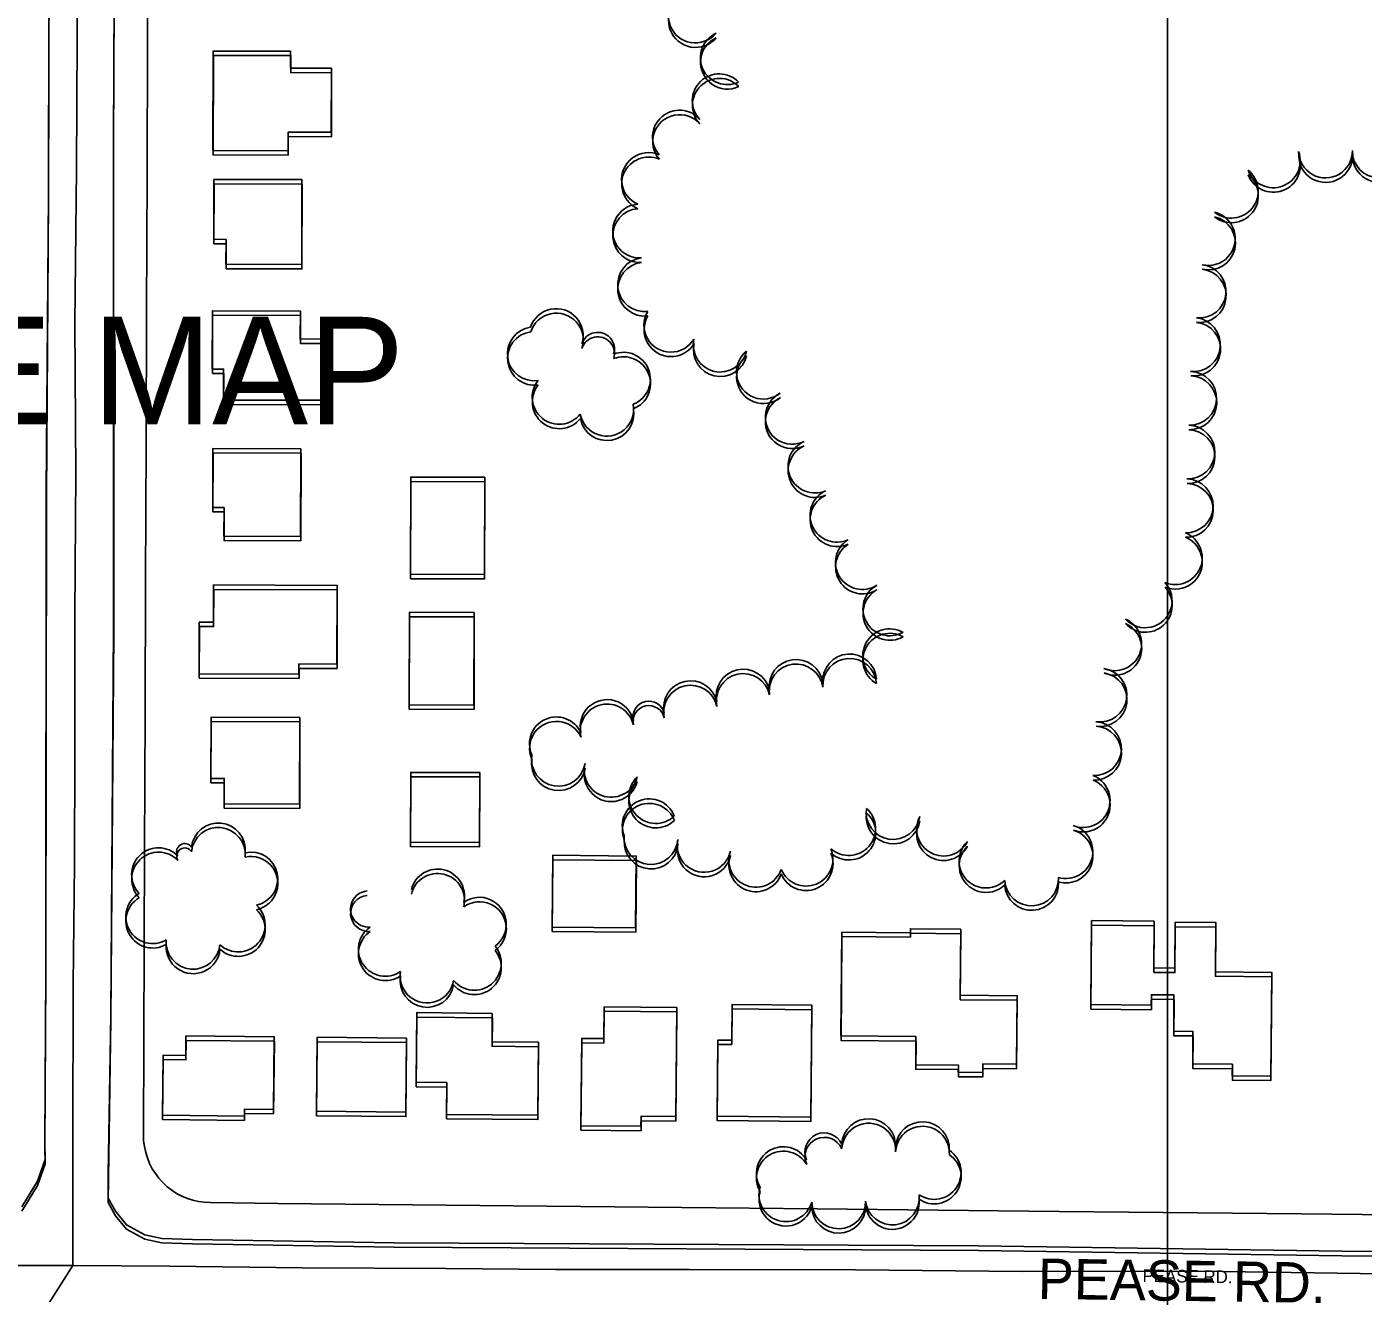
# Model space of a CAD drawing. Extents: x -25029 to 2274964, y -81170 to 687028.
# Drawn here: x 11528.1 to 12024.4, y -66291.1 to -65820.6 of the extents above; entities that cross this region are included whole.
import ezdxf

# ---------------------------------------------------------------- set-up
doc = ezdxf.new("R2010")
doc.units = 0
for name, color, linetype in [('81911BEA - RW_X_Fee_RW', 7, 'Continuous'), ('BLDG', 7, 'Continuous'), ('GE_X_CL_2000', 7, 'Continuous'), ('ROAD', 7, 'Continuous'), ('ROAD-NAME', 7, 'Continuous'), ('TI_BORDER', 7, 'Continuous'), ('TI_ORTHO_CBM', 7, 'Continuous'), ('TREES', 7, 'Continuous')]:
    doc.layers.add(name, color=color, linetype=linetype)

msp = doc.modelspace()

# ---------------------------------------------------------------- linework, layer by layer
at = {"layer": '81911BEA - RW_X_Fee_RW'}
for points in [[(11571.44, -66232.28), (11571.85, -66125.88), (11572.04, -66075.88), (11572.23, -66025.88), (11572.42, -65975.88), (11572.61, -65925.88), (11572.8, -65875.88), (11572.99, -65825.88), (11573.18, -65775.88), (11573.37, -65725.88), (11573.56, -65675.88), (11573.75, -65625.88), (11573.94, -65575.88), (11574.13, -65525.88), (11574.32, -65475.88), (11574.69, -65377.88)], [(11571.44, -66232.28), (11571.52, -66234.48), (11571.8, -66236.58), (11572.28, -66238.79), (11572.97, -66240.79), (11573.75, -66242.8), (11574.73, -66244.81), (11575.92, -66246.62), (11577.2, -66248.33), (11578.69, -66249.94), (11580.28, -66251.46), (11581.96, -66252.77), (11583.75, -66253.99), (11585.75, -66255), (11587.74, -66255.82), (11589.73, -66256.44), (11591.93, -66256.96), (11594.03, -66257.27), (11596.23, -66257.39)], [(11821.61, -66259.73), (11771.32, -66259.21), (11721.32, -66258.69), (11671.32, -66258.17), (11621.32, -66257.65), (11596.23, -66257.39)], [(11821.61, -66259.73), (11911.51, -66260.66), (12001.5, -66261.59), (12091.5, -66262.52), (12181.5, -66263.45), (12271.49, -66264.38)]]:
    msp.add_lwpolyline(points, dxfattribs=at)
at = {"layer": 'BLDG'}
for points in [[(11626.09, -65829.71), (11626.07, -65836), (11641.23, -65836.04), (11641.17, -65859.83), (11625.17, -65859.78), (11625.15, -65866.66), (11597.23, -65866.58), (11597.33, -65829.63)], [(11626.16, -65831.35), (11626.14, -65837.64), (11641.3, -65837.68), (11641.23, -65861.47), (11625.23, -65861.42), (11625.21, -65868.3), (11597.29, -65868.21), (11597.4, -65831.26)], [(11597.52, -65899.58), (11602.1, -65899.6), (11602.07, -65908.85), (11630.21, -65908.92), (11630.31, -65877.41), (11597.59, -65877.32)], [(11597.58, -65901.21), (11602.16, -65901.23), (11602.13, -65910.48), (11630.27, -65910.56), (11630.37, -65879.05), (11597.65, -65878.95)], [(11597, -65947.77), (11601.21, -65947.78), (11601.17, -65959.27), (11641.2, -65959.38), (11641.26, -65936.62), (11629.67, -65936.58), (11629.71, -65926.22), (11597.06, -65926.13)], [(11597.05, -65949.4), (11601.26, -65949.41), (11601.22, -65960.9), (11641.25, -65961.02), (11641.32, -65938.26), (11629.73, -65938.22), (11629.77, -65927.86), (11597.12, -65927.76)], [(11629.9, -65977.35), (11629.8, -66009.91), (11601.34, -66009.83), (11601.37, -65999.23), (11597.16, -65999.22), (11597.22, -65977.26)], [(11629.95, -65978.99), (11629.85, -66011.55), (11601.39, -66011.46), (11601.42, -66000.86), (11597.21, -66000.85), (11597.27, -65978.89)], [(11698.19, -65987.98), (11698.09, -66024.09), (11670.62, -66024), (11670.72, -65987.9)], [(11698.24, -65989.62), (11698.13, -66025.73), (11670.66, -66025.64), (11670.77, -65989.54)], [(11592.19, -66041.76), (11597.44, -66041.78), (11597.49, -66027.97), (11643.39, -66028.1), (11643.3, -66057.35), (11629.2, -66057.3), (11629.18, -66061.06), (11592.13, -66060.95)], [(11592.23, -66043.39), (11597.48, -66043.41), (11597.53, -66029.6), (11643.43, -66029.74), (11643.34, -66058.99), (11629.24, -66058.94), (11629.22, -66062.7), (11592.17, -66062.58)], [(11694.25, -66038.18), (11694.15, -66072.57), (11670.11, -66072.5), (11670.22, -66038.1)], [(11694.29, -66039.82), (11694.19, -66074.21), (11670.15, -66074.14), (11670.26, -66039.74)], [(11629.52, -66077.17), (11629.43, -66109.35), (11601.41, -66109.28), (11601.43, -66099.84), (11596.47, -66099.82), (11596.54, -66077.08)], [(11629.56, -66078.81), (11629.46, -66110.99), (11601.44, -66110.91), (11601.47, -66101.47), (11596.51, -66101.45), (11596.58, -66078.71)], [(11696.3, -66097.65), (11696.23, -66123.56), (11670.61, -66123.48), (11670.68, -66097.57)], [(11696.34, -66099.29), (11696.26, -66125.2), (11670.64, -66125.12), (11670.72, -66099.21)], [(11723.18, -66155.04), (11754.19, -66155.33), (11754.44, -66128.64), (11723.43, -66128.35)], [(11723.21, -66156.69), (11754.22, -66156.98), (11754.47, -66130.29), (11723.46, -66130)], [(11946.75, -66152.85), (11946.59, -66170.2), (11954.39, -66170.27), (11954.54, -66153.22), (11969.65, -66153.36), (11969.48, -66171.65), (11990.38, -66171.85), (11990.03, -66210.38), (11975.75, -66210.25), (11975.79, -66206.01), (11961.05, -66205.88), (11961.16, -66193.77), (11953.99, -66193.7), (11954.1, -66180.23), (11945.72, -66180.16), (11945.68, -66184.05), (11923.2, -66183.84), (11923.49, -66152.63)], [(11856.21, -66157.14), (11856.22, -66155.66), (11874.92, -66155.82), (11874.69, -66180.34), (11895.89, -66180.53), (11895.66, -66205.99), (11883.1, -66205.88), (11883.07, -66209.03), (11874.01, -66208.95), (11874.04, -66206.31), (11858.2, -66206.17), (11858.3, -66195.73), (11830.45, -66195.47), (11830.79, -66156.91)], [(11856.24, -66158.8), (11856.25, -66157.32), (11874.95, -66157.49), (11874.72, -66182.01), (11895.92, -66182.2), (11895.68, -66207.66), (11883.12, -66207.55), (11883.09, -66210.7), (11874.03, -66210.62), (11874.06, -66207.98), (11858.22, -66207.83), (11858.32, -66197.39), (11830.47, -66197.13), (11830.82, -66158.57)], [(11946.78, -66154.52), (11946.62, -66171.87), (11954.42, -66171.95), (11954.57, -66154.9), (11969.68, -66155.04), (11969.51, -66173.33), (11990.41, -66173.53), (11990.05, -66212.06), (11975.77, -66211.93), (11975.81, -66207.69), (11961.07, -66207.56), (11961.18, -66195.45), (11954.01, -66195.38), (11954.13, -66181.91), (11945.75, -66181.83), (11945.71, -66185.72), (11923.23, -66185.51), (11923.52, -66154.3)], [(11789.89, -66197.05), (11790, -66183.79), (11819.65, -66184.07), (11819.28, -66225.58), (11784.48, -66225.26), (11784.74, -66197.01)], [(11700.99, -66187.08), (11700.89, -66197.68), (11718.16, -66197.83), (11717.91, -66224.91), (11683.97, -66224.6), (11684.08, -66212.8), (11672.7, -66212.7), (11672.94, -66186.82)], [(11701.01, -66188.72), (11700.91, -66199.32), (11718.18, -66199.48), (11717.93, -66226.56), (11683.99, -66226.24), (11684.1, -66214.44), (11672.72, -66214.34), (11672.96, -66188.46)], [(11742.43, -66196.46), (11742.54, -66184.66), (11769.48, -66184.92), (11769.1, -66225.42), (11756.22, -66225.3), (11756.19, -66229.02), (11733.88, -66228.81), (11734.18, -66196.39)], [(11742.45, -66198.11), (11742.56, -66186.31), (11769.5, -66186.57), (11769.12, -66227.07), (11756.24, -66226.95), (11756.21, -66230.67), (11733.9, -66230.46), (11734.2, -66198.04)], [(11789.91, -66198.71), (11790.03, -66185.45), (11819.68, -66185.73), (11819.3, -66227.24), (11784.5, -66226.92), (11784.76, -66198.67)], [(11619.77, -66222.77), (11608.93, -66222.67), (11608.91, -66225.22), (11578.53, -66224.93), (11578.75, -66202.65), (11587.17, -66202.73), (11587.24, -66195.49), (11620.03, -66195.8)], [(11619.79, -66224.4), (11608.95, -66224.3), (11608.93, -66226.85), (11578.55, -66226.56), (11578.77, -66204.28), (11587.19, -66204.36), (11587.26, -66197.12), (11620.05, -66197.43)], [(11669.15, -66196.28), (11668.89, -66223.79), (11635.7, -66223.47), (11635.96, -66195.96)], [(11669.17, -66197.92), (11668.91, -66225.43), (11635.72, -66225.11), (11635.98, -66197.6)]]:
    msp.add_lwpolyline(points, close=True, dxfattribs=at)
at = {"layer": 'GE_X_CL_2000'}
for points in [[(11548.28, -65305.8), (11548.64, -65324.8), (11548.45, -65367.08), (11548.74, -65408.49), (11548.15, -65470.84), (11547.83, -65575.6), (11547.58, -65667.02), (11547.3, -65726.69), (11546.58, -65873.5), (11545.92, -65930.8), (11546.33, -65986.34), (11545.93, -66039.27), (11545.92, -66090.09), (11545.87, -66131.7), (11545.39, -66176.22), (11545.26, -66234.66), (11545.18, -66280.76)], [(11369.46, -66280.19), (11414.13, -66280.35), (11472.67, -66280.83), (11520.74, -66280.69), (11545.18, -66280.76)], [(11545.18, -66280.76), (11520.38, -66320.01)], [(11545.18, -66280.76), (11581.25, -66280.93), (11630.36, -66281.66), (11683.75, -66281.86), (11724.57, -66282.22), (11774.02, -66282.18), (11835.84, -66282.3), (11897.74, -66282.98), (11963.6, -66282.87), (12048.7, -66284.06), (12125, -66284.8), (12205.92, -66285.95), (12265.79, -66286), (12339.93, -66286.73), (12428.48, -66287.74), (12533.84, -66288.49), (12625.05, -66289.34), (12720.49, -66290.03)]]:
    msp.add_lwpolyline(points, dxfattribs=at)
at = {"layer": 'ROAD'}
for points in [[(11527.02, -65322.77), (11532.1, -65327.57), (11535.17, -65334.11), (11536.84, -65341.7), (11537.5, -65350.6), (11538.16, -65359.62), (11538.03, -65385.28), (11537.82, -65436.16), (11537.31, -65511.51), (11536.38, -65652.32), (11536.5, -65751.21), (11536.21, -65884.58), (11535.4, -65994.92), (11535.21, -66173.23), (11534.88, -66236.75), (11534.94, -66242.94), (11532.11, -66250.99), (11526.25, -66260.57)], [(11531.97, -65325.95), (11535.04, -65332.49), (11536.71, -65340.08), (11537.37, -65348.98), (11538.03, -65358), (11537.91, -65383.66), (11537.7, -65434.54), (11537.2, -65509.89), (11536.29, -65650.7), (11536.42, -65749.59), (11536.15, -65882.96), (11535.35, -65993.3), (11535.18, -66171.61), (11534.86, -66235.13), (11534.92, -66241.32), (11532.09, -66249.37), (11526.23, -66258.95)], [(11664.52, -66272.33), (11589.64, -66271.04), (11578.32, -66270.73), (11571.95, -66269.35), (11565.15, -66265.66), (11561.01, -66260.61), (11558.37, -66255.7), (11558.4, -66246.81), (11559.31, -66187.8), (11560.38, -66044.05), (11560.32, -65862.79), (11561.4, -65624.85)], [(11664.53, -66273.97), (11589.65, -66272.67), (11578.33, -66272.36), (11571.96, -66270.98), (11565.17, -66267.29), (11561.03, -66262.24), (11558.39, -66257.33), (11558.42, -66248.44), (11559.33, -66189.43), (11560.42, -66045.68), (11560.38, -65864.42), (11561.49, -65626.48)], [(12700.31, -66282.78), (12628.27, -66281.68), (12532.88, -66281.82), (12374.8, -66279.82), (12239.02, -66278.44), (12139.16, -66276.53), (12016.44, -66275.42), (11881.54, -66273.44), (11664.52, -66272.33)], [(12700.32, -66284.55), (12628.28, -66283.44), (12532.89, -66283.57), (12374.81, -66281.55), (12239.03, -66280.15), (12139.17, -66278.23), (12016.45, -66277.1), (11881.55, -66275.11), (11664.53, -66273.97)]]:
    msp.add_lwpolyline(points, dxfattribs=at)
at = {"layer": 'TI_BORDER'}
msp.add_lwpolyline([(4951.64, -64448.36), (11951.64, -64448.36), (11951.64, -69048.36), (4951.64, -69048.36)], close=True, dxfattribs=at)
at = {"layer": 'TREES'}
for centre, radius, start, end in [((11776.37, -65816.65), 10, 140.2409, 320.2409), ((11776.43, -65818.31), 10, 140.2339, 320.2339), ((11788.25, -65832.13), 10, 114.8084, 294.8084), ((11788.31, -65833.79), 10, 114.8014, 294.8014), ((11785.24, -65848.14), 10, 43.8893, 223.8893), ((11785.3, -65849.8), 10, 43.8823, 223.8823), ((11770.49, -65861.63), 10, 41.0294, 221.0294), ((11770.55, -65863.29), 10, 41.0224, 221.0224), ((11758.98, -65877.38), 10, 66.6174, 246.6174), ((11759.04, -65879.03), 10, 66.6104, 246.6104), ((11990.97, -65870.42), 10, 200.3334, 20.3334), ((11991.03, -65872.1), 10, 200.3264, 20.3264), ((12010.35, -65866.77), 10, 181.0076, 1.0076), ((12010.41, -65868.45), 10, 181.0006, 1.0006), ((12030.34, -65866.79), 10, 178.8409, 358.8409), ((12030.4, -65868.48), 10, 178.8339, 358.8339), ((11975.37, -65881.71), 10, 231.4713, 51.4713), ((11975.42, -65883.4), 10, 231.4643, 51.4643), ((11755.67, -65896.53), 10, 93.8186, 273.8186), ((11755.73, -65898.19), 10, 93.8116, 273.8116), ((11966.85, -65899.27), 10, 256.8015, 76.8015), ((11966.91, -65900.96), 10, 256.7945, 76.7945), ((11757.52, -65916.44), 10, 96.7707, 276.7707), ((11757.57, -65918.1), 10, 96.7637, 276.7637), ((11963.5, -65918.87), 9.92, 263.7806, 83.7806), ((11963.55, -65920.55), 9.92, 263.7736, 83.7736), ((11724.71, -65935.33), 10, 342.0571, 162.0571), ((11724.76, -65936.99), 10, 342.0501, 162.0501), ((11767.29, -65931.5), 10, 149.1788, 329.1788), ((11767.34, -65933.15), 10, 149.1718, 329.1718), ((11961.34, -65938.67), 10, 263.7806, 83.7806), ((11961.39, -65940.36), 10, 263.7736, 83.7736), ((11716.59, -65942.16), 10, 98.0014, 278.0014), ((11716.64, -65943.81), 10, 97.9944, 277.9944), ((11740.12, -65940.33), 6.2, 342.0571, 162.0571), ((11740.17, -65941.98), 6.2, 342.0501, 162.0501), ((11785.61, -65938.88), 10, 166.9334, 346.9334), ((11785.67, -65940.54), 10, 166.9264, 346.9264), ((11749.66, -65951.55), 10, 291.339, 111.339), ((11749.71, -65953.21), 10, 291.332, 111.332), ((11801.63, -65948.92), 10, 128.8876, 308.8876), ((11801.68, -65950.59), 10, 128.8806, 308.8806), ((11959.92, -65958.61), 10, 268.072, 88.072), ((11959.97, -65960.29), 10, 268.065, 88.065), ((11725.81, -65958.28), 10, 141.52, 321.52), ((11725.86, -65959.93), 10, 141.513, 321.513), ((11812.35, -65965.67), 10, 116.3722, 296.3722), ((11812.4, -65967.33), 10, 116.3652, 296.3652), ((11743.47, -65962.68), 10, 190.4812, 10.4812), ((11743.52, -65964.34), 10, 190.4742, 10.4742), ((11959.25, -65978.6), 10, 268.0726, 88.0726), ((11959.29, -65980.28), 10, 268.0656, 88.0656), ((11820.8, -65983.79), 10, 113.5948, 293.5948), ((11820.84, -65985.46), 10, 113.5878, 293.5878), ((11958.64, -65998.59), 10, 268.4591, 88.4591), ((11958.68, -66000.27), 10, 268.4521, 88.4521), ((11828.96, -66002.05), 10, 114.556, 294.556), ((11829, -66003.72), 10, 114.549, 294.549), ((11954.56, -66017.83), 10, 247.5931, 67.5931), ((11954.6, -66019.51), 10, 247.5861, 67.5861), ((11838.41, -66019.62), 10, 122.0193, 302.0193), ((11838.46, -66021.29), 10, 122.0123, 302.0123), ((11848.6, -66036.83), 10, 119.2383, 299.2383), ((11848.64, -66038.5), 10, 119.2313, 299.2313), ((11943.4, -66033.86), 10, 222.691, 42.691), ((11943.44, -66035.53), 10, 222.684, 42.684), ((11848.56, -66054.26), 10, 60.4641, 240.4641), ((11932.07, -66049.81), 10, 246.5498, 66.5498), ((11932.1, -66051.49), 10, 246.5428, 66.5428), ((11848.59, -66055.92), 10, 60.4571, 240.4571), ((11833.65, -66063.61), 10, 3.7202, 183.7202), ((11794.11, -66069.24), 10, 12.4554, 192.4554), ((11813.77, -66065.67), 10, 8.1319, 188.1319), ((11813.8, -66067.33), 10, 8.1249, 188.1249), ((11833.68, -66065.27), 10, 3.7132, 183.7132), ((11926.61, -66068.87), 10, 261.5146, 81.5146), ((11774.58, -66073.55), 10, 12.4554, 192.4554), ((11794.14, -66070.9), 10, 12.4484, 192.4484), ((11926.65, -66070.55), 10, 261.5076, 81.5076), ((11774.61, -66075.21), 10, 12.4484, 192.4484), ((11743.62, -66080.55), 10, 13.3453, 193.3453), ((11743.65, -66082.2), 10, 13.3383, 193.3383), ((11759.08, -66076.98), 5.87, 12.4554, 192.4554), ((11759.11, -66078.63), 5.87, 12.4484, 192.4484), ((11724.78, -66086.99), 10, 24.3917, 204.3917), ((11724.82, -66088.64), 10, 24.3847, 204.3847), ((11924.57, -66088.75), 10, 266.7472, 86.7472), ((11924.6, -66090.43), 10, 266.7402, 86.7402), ((11725.55, -66092.71), 10, 170.8197, 350.8197), ((11725.58, -66094.37), 10, 170.8127, 350.8127), ((11745.11, -66096.79), 10, 165.6036, 345.6036), ((11745.14, -66098.45), 10, 165.5966, 345.5966), ((11761.68, -66106.53), 10, 133.5294, 313.5294), ((11920.36, -66108.04), 10, 248.6242, 68.6242), ((11761.71, -66108.19), 10, 133.5224, 313.5224), ((11920.39, -66109.72), 10, 248.6172, 68.6172), ((11759.25, -66117.42), 10, 21.3423, 201.3423), ((11759.28, -66119.08), 10, 21.3353, 201.3353), ((11833.31, -66118.46), 10, 228.6278, 48.6278), ((11833.34, -66120.12), 10, 228.6208, 48.6208), ((11849.8, -66112.48), 10, 171.2307, 351.2307), ((11849.83, -66114.15), 10, 171.2237, 351.2237), ((11868.54, -66118.65), 10, 152.3077, 332.3077), ((11599.24, -66126.39), 10, 354.2457, 174.2457), ((11599.26, -66128.03), 10, 354.2387, 174.2387), ((11868.57, -66120.32), 10, 152.3007, 332.3007), ((11913.97, -66126.97), 10, 254.0612, 74.0612), ((11913.99, -66128.65), 10, 254.0542, 74.0542), ((11586.76, -66127.01), 3, 32.6118, 212.6118), ((11759.91, -66121.8), 10, 175.7441, 355.7441), ((11759.94, -66123.46), 10, 175.7371, 355.7371), ((11779.65, -66124.7), 10, 167.564, 347.564), ((11779.68, -66126.36), 10, 167.557, 347.557), ((11884.32, -66130.51), 10, 133.8582, 313.8582), ((11577.06, -66135.58), 10, 44.08, 224.08), ((11577.08, -66137.21), 10, 44.073, 224.073), ((11586.79, -66128.64), 3, 32.6048, 212.6048), ((11611.31, -66137.17), 10, 282.2767, 102.2767), ((11611.34, -66138.81), 10, 282.2697, 102.2697), ((11798.82, -66130.24), 10, 160.1792, 340.1792), ((11798.85, -66131.9), 10, 160.1722, 340.1722), ((11817.47, -66129.8), 10, 202.5509, 22.5509), ((11817.49, -66131.46), 10, 202.5439, 22.5439), ((11884.35, -66132.18), 10, 133.8512, 313.8512), ((11680.65, -66143.48), 10, 346.3012, 166.3012), ((11680.67, -66145.12), 10, 346.2942, 166.2942), ((11901.24, -66137.15), 10, 183.241, 3.241), ((11901.26, -66138.83), 10, 183.234, 3.234), ((11574.89, -66151.18), 10, 120.1274, 300.1274), ((11574.92, -66152.82), 10, 120.1204, 300.1204), ((11655.05, -66148.32), 6.72, 95.0367, 275.0367), ((11655.08, -66149.96), 6.72, 95.0297, 275.0297), ((11696.18, -66153.98), 10, 305.5798, 125.5798), ((11606.64, -66154.27), 10, 227.1363, 47.1363), ((11606.66, -66155.91), 10, 227.1293, 47.1293), ((11696.2, -66155.63), 10, 305.5728, 125.5728), ((11661.26, -66163.28), 10, 124.1968, 304.1968), ((11661.28, -66164.93), 10, 124.1898, 304.1898), ((11589.87, -66160.71), 10, 174.9305, 354.9305), ((11589.9, -66162.35), 10, 174.9235, 354.9235), ((11694.3, -66168.49), 10, 219.6689, 39.6689), ((11694.32, -66170.14), 10, 219.6619, 39.6619), ((11676.74, -66173.22), 10, 170.4423, 350.4423), ((11676.76, -66174.86), 10, 170.4353, 350.4353), ((11840.72, -66236.23), 10, 356.7999, 176.7999), ((11840.74, -66237.9), 10, 356.7929, 176.7929), ((11860.69, -66237.35), 10, 356.7999, 176.7999), ((11824.22, -66238.63), 7.16, 24.41, 204.41), ((11824.23, -66240.3), 7.16, 24.403, 204.403), ((11860.71, -66239.02), 10, 356.7929, 176.7929), ((11809.05, -66246.61), 10, 30.1068, 210.1068), ((11809.06, -66248.27), 10, 30.0998, 210.0998), ((11865.06, -66246.18), 10, 235.8123, 55.8123), ((11865.07, -66247.85), 10, 235.8053, 55.8053), ((11809.99, -66254.44), 10, 163.6343, 343.6343), ((11810.01, -66256.1), 10, 163.6273, 343.6273), ((11829.59, -66257.07), 10, 181.1018, 1.1018), ((11849.51, -66255.66), 10, 186.958, 6.958), ((11849.52, -66257.33), 10, 186.951, 6.951), ((11829.6, -66258.73), 10, 181.0948, 1.0948)]:
    msp.add_arc(centre, radius, start, end, dxfattribs=at)

# ---------------------------------------------------------------- texts
at = {"layer": 'ROAD-NAME'}
for height, rotation, p in [(14.99, 359.1548, (11903.46, -66293.1)), (4.68, 359.1618, (11942.4, -66286.84))]:
    msp.add_text('PEASE RD.', height=height, rotation=rotation, dxfattribs=at).set_placement(p)
at = {"layer": 'TI_ORTHO_CBM'}
msp.add_text('ORTHOPHOTO / CONTOUR BASE MAP', height=40, dxfattribs=at).set_placement((10681.64, -65968.36))

doc.saveas('drawing.dxf')
